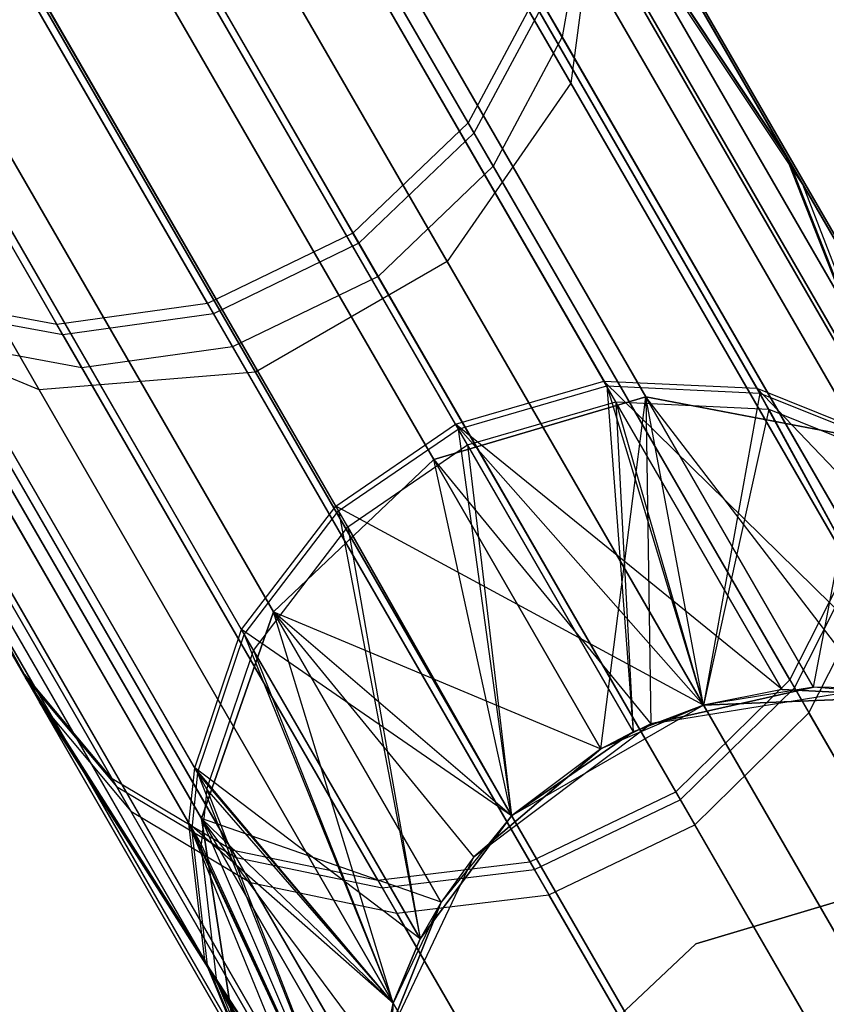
# Model space of a CAD drawing. Extents: x 0.3 to 7.1, y -3.38 to 3.38.
# Tile 331 of 604: x 5.17 to 5.35, y -2.83 to -2.61. Entities that reach past the tile are written whole.
import ezdxf

# ---------------------------------------------------------------- set-up
doc = ezdxf.new("R2010")
doc.units = 0
doc.header["$LTSCALE"] = 2.54
doc.layers.get('0').update_dxf_attribs({"linetype": 'CONTINUOUS'})

# ---------------------------------------------------------------- blocks, each defined once
blk = doc.blocks.new('SINGLES_AVVSTL_STL')
at = {"color": 0}
for p, q in [((5.10772, -2.30527, 53.77523), (5.28792, -2.61738, 53.21075)), ((5.10772, -2.30527, 53.77523), (5.28792, -2.61738, 53.21075)), ((5.1078, -2.31217, 19.39629), (5.28979, -2.62738, 18.82238)), ((5.1078, -2.31217, 19.39629), (5.28979, -2.62738, 18.82238)), ((5.28979, -2.62738, 21.86649), (5.1078, -2.31217, 21.29258)), ((5.28979, -2.62738, 21.86649), (5.1078, -2.31217, 21.29258)), ((5.08484, -2.31936, 60.68847), (5.26889, -2.63815, 60.12035)), ((5.08484, -2.31936, 60.68847), (5.26889, -2.63815, 60.12035)), ((5.09171, -2.33126, 53.78696), (5.27302, -2.6453, 53.21898)), ((5.09171, -2.33126, 53.78696), (5.27302, -2.6453, 53.21898)), ((5.05942, -2.34224, 60.69431), (5.24403, -2.66199, 60.12446)), ((5.05942, -2.34224, 60.69431), (5.24403, -2.66199, 60.12446)), ((5.2676, -2.63592, 56.20934), (5.09996, -2.34556, 55.68382)), ((5.2676, -2.63592, 56.20934), (5.09996, -2.34556, 55.68382)), ((5.07976, -2.34836, 19.41024), (5.26309, -2.6659, 18.83209)), ((5.07976, -2.34836, 19.41024), (5.26309, -2.6659, 18.83209)), ((5.26309, -2.6659, 21.85677), (5.07976, -2.34836, 21.27863)), ((5.26309, -2.6659, 21.85677), (5.07976, -2.34836, 21.27863)), ((5.06631, -2.35418, 53.79274), (5.24817, -2.66917, 53.22303)), ((5.06631, -2.35418, 53.79274), (5.24817, -2.66917, 53.22303)), ((5.02813, -2.35776, 60.69249), (5.21257, -2.67721, 60.12318)), ((5.02813, -2.35776, 60.69249), (5.21257, -2.67721, 60.12318)), ((4.99643, -2.36374, 60.68373), (5.18002, -2.68174, 60.11702)), ((4.99643, -2.36374, 60.68373), (5.18002, -2.68174, 60.11702)), ((5.24274, -2.65977, 56.20522), (5.07459, -2.36852, 55.6781)), ((5.24274, -2.65977, 56.20522), (5.07459, -2.36852, 55.6781)), ((5.03502, -2.36968, 53.79094), (5.2167, -2.68438, 53.22177)), ((5.03502, -2.36968, 53.79094), (5.2167, -2.68438, 53.22177)), ((5.03831, -2.37229, 19.41024), (5.22164, -2.68983, 18.83209)), ((5.03831, -2.37229, 19.41024), (5.22164, -2.68983, 18.83209)), ((5.22164, -2.68983, 21.85677), (5.03831, -2.37229, 21.27863)), ((5.22164, -2.68983, 21.85677), (5.03831, -2.37229, 21.27863)), ((5.00328, -2.37561, 53.78226), (5.18414, -2.68888, 53.21568)), ((5.00328, -2.37561, 53.78226), (5.18414, -2.68888, 53.21568)), ((4.99294, -2.37848, 19.39629), (5.17493, -2.69369, 18.82238)), ((4.99294, -2.37848, 19.39629), (5.17493, -2.69369, 18.82238)), ((5.17493, -2.69369, 21.86649), (4.99294, -2.37848, 21.29258)), ((5.17493, -2.69369, 21.86649), (4.99294, -2.37848, 21.29258)), ((5.21128, -2.67498, 56.2065), (5.04328, -2.384, 55.67988)), ((5.21128, -2.67498, 56.2065), (5.04328, -2.384, 55.67988)), ((5.17874, -2.67952, 56.2127), (5.01151, -2.38987, 55.68846)), ((5.17874, -2.67952, 56.2127), (5.01151, -2.38987, 55.68846)), ((5.29697, -2.69176, 56.91279), (5.18419, -2.49641, 56.29091)), ((5.29697, -2.69176, 56.91279), (5.18419, -2.49641, 56.29091)), ((5.33002, -2.6933, 56.90856), (5.21651, -2.4967, 56.28268)), ((5.33002, -2.6933, 56.90856), (5.21651, -2.4967, 56.28268)), ((5.18539, -2.4985, 60.03909), (5.29758, -2.69282, 59.41686)), ((5.18539, -2.4985, 60.03909), (5.29758, -2.69282, 59.41686)), ((5.21772, -2.4988, 60.0473), (5.33064, -2.69437, 59.42105)), ((5.21772, -2.4988, 60.0473), (5.33064, -2.69437, 59.42105)), ((5.29957, -2.69626, 52.51508), (5.18927, -2.50523, 53.13872)), ((5.29957, -2.69626, 52.51508), (5.18927, -2.50523, 53.13872)), ((5.26487, -2.70109, 56.91467), (5.15241, -2.50631, 56.29459)), ((5.26487, -2.70109, 56.91467), (5.15241, -2.50631, 56.29459)), ((5.33264, -2.69784, 52.51915), (5.22163, -2.50557, 53.14683)), ((5.33264, -2.69784, 52.51915), (5.22163, -2.50557, 53.14683)), ((5.36082, -2.70572, 56.90238), (5.24624, -2.50727, 56.27062)), ((5.36082, -2.70572, 56.90238), (5.24624, -2.50727, 56.27062)), ((5.33602, -2.64242, 56.56928), (5.24624, -2.50727, 56.27062)), ((5.33602, -2.64242, 56.56928), (5.24624, -2.50727, 56.27062)), ((5.15362, -2.50839, 60.03543), (5.26548, -2.70215, 59.41499)), ((5.15362, -2.50839, 60.03543), (5.26548, -2.70215, 59.41499)), ((5.33696, -2.64405, 59.76038), (5.24747, -2.50939, 60.05931)), ((5.24747, -2.50939, 60.05931), (5.36144, -2.7068, 59.42719)), ((5.24747, -2.50939, 60.05931), (5.36144, -2.7068, 59.42719)), ((5.33696, -2.64405, 59.76038), (5.24747, -2.50939, 60.05931)), ((5.19912, -2.51002, 18.75099), (5.30602, -2.69518, 18.14485)), ((5.19912, -2.51002, 18.75099), (5.30602, -2.69518, 18.14485)), ((5.30602, -2.69518, 22.54401), (5.19912, -2.51002, 21.93788)), ((5.30602, -2.69518, 22.54401), (5.19912, -2.51002, 21.93788)), ((5.26747, -2.70558, 52.51326), (5.15749, -2.51509, 53.13511)), ((5.26747, -2.70558, 52.51326), (5.15749, -2.51509, 53.13511)), ((5.24442, -2.51683, 18.76485), (5.35251, -2.70405, 18.15197)), ((5.24442, -2.51683, 18.76485), (5.35251, -2.70405, 18.15197)), ((5.35251, -2.70405, 22.5369), (5.24442, -2.51683, 21.92401)), ((5.35251, -2.70405, 22.5369), (5.24442, -2.51683, 21.92401)), ((5.33999, -2.6493, 52.85874), (5.25141, -2.51622, 53.15869)), ((5.36346, -2.7103, 52.52513), (5.25141, -2.51622, 53.15869)), ((5.33999, -2.6493, 52.85874), (5.25141, -2.51622, 53.15869)), ((5.36346, -2.7103, 52.52513), (5.25141, -2.51622, 53.15869)), ((5.23902, -2.71878, 56.91411), (5.12646, -2.52382, 56.29348)), ((5.23902, -2.71878, 56.91411), (5.12646, -2.52382, 56.29348)), ((5.26019, -2.70875, 18.14229), (5.15372, -2.52433, 18.74598)), ((5.26019, -2.70875, 18.14229), (5.15372, -2.52433, 18.74598)), ((5.15372, -2.52433, 21.94289), (5.26019, -2.70875, 22.54658)), ((5.15372, -2.52433, 21.94289), (5.26019, -2.70875, 22.54658)), ((5.12767, -2.52591, 60.03653), (5.23963, -2.71983, 59.41555)), ((5.12767, -2.52591, 60.03653), (5.23963, -2.71983, 59.41555)), ((5.33602, -2.64242, 56.56928), (5.2689, -2.52618, 56.25672)), ((5.33602, -2.64242, 56.56928), (5.2689, -2.52618, 56.25672)), ((5.27014, -2.52832, 60.07316), (5.33696, -2.64405, 59.76038)), ((5.27014, -2.52832, 60.07316), (5.33696, -2.64405, 59.76038)), ((5.24161, -2.72327, 52.5138), (5.13154, -2.53262, 53.13619)), ((5.24161, -2.72327, 52.5138), (5.13154, -2.53262, 53.13619)), ((5.27413, -2.53522, 53.17236), (5.33999, -2.6493, 52.85874)), ((5.27413, -2.53522, 53.17236), (5.33999, -2.6493, 52.85874)), ((5.27925, -2.5432, 18.78441), (5.38902, -2.73334, 18.162)), ((5.27925, -2.5432, 18.78441), (5.38902, -2.73334, 18.162)), ((5.38902, -2.73334, 22.52687), (5.27925, -2.5432, 21.90446)), ((5.38902, -2.73334, 22.52687), (5.27925, -2.5432, 21.90446)), ((5.21864, -2.74549, 56.91105), (5.10555, -2.54962, 56.28752)), ((5.21864, -2.74549, 56.91105), (5.10555, -2.54962, 56.28752)), ((5.35036, -2.66726, 56.55886), (5.28254, -2.5498, 56.24303)), ((5.35036, -2.66726, 56.55886), (5.28254, -2.5498, 56.24303)), ((5.10676, -2.55171, 60.04247), (5.21925, -2.74655, 59.41859)), ((5.10676, -2.55171, 60.04247), (5.21925, -2.74655, 59.41859)), ((5.28379, -2.55196, 60.0868), (5.3513, -2.6689, 59.77075)), ((5.28379, -2.55196, 60.0868), (5.3513, -2.6689, 59.77075)), ((5.22124, -2.75, 52.51676), (5.11065, -2.55846, 53.14206)), ((5.22124, -2.75, 52.51676), (5.11065, -2.55846, 53.14206)), ((5.11863, -2.55649, 18.75099), (5.22553, -2.74165, 18.14485)), ((5.11863, -2.55649, 18.75099), (5.22553, -2.74165, 18.14485)), ((5.22553, -2.74165, 22.54401), (5.11863, -2.55649, 21.93788)), ((5.22553, -2.74165, 22.54401), (5.11863, -2.55649, 21.93788)), ((5.28782, -2.55894, 53.18583), (5.35437, -2.6742, 52.86893)), ((5.28782, -2.55894, 53.18583), (5.35437, -2.6742, 52.86893)), ((5.20853, -2.77541, 56.90612), (5.0946, -2.57807, 56.2779)), ((5.20853, -2.77541, 56.90612), (5.0946, -2.57807, 56.2779)), ((5.20915, -2.77648, 59.42348), (5.09582, -2.58018, 60.05206)), ((5.20915, -2.77648, 59.42348), (5.09582, -2.58018, 60.05206)), ((5.35613, -2.69926, 56.54774), (5.28756, -2.5805, 56.22842)), ((5.35613, -2.69926, 56.54774), (5.28756, -2.5805, 56.22842)), ((5.28883, -2.58269, 60.10134), (5.35708, -2.70091, 59.78181)), ((5.28883, -2.58269, 60.10134), (5.35708, -2.70091, 59.78181)), ((5.29562, -2.5831, 18.80517), (5.28979, -2.62738, 18.82238)), ((5.29562, -2.5831, 18.80517), (5.28979, -2.62738, 18.82238)), ((5.29562, -2.5831, 21.8837), (5.28979, -2.62738, 21.86649)), ((5.29562, -2.5831, 21.8837), (5.28979, -2.62738, 21.86649)), ((5.29562, -2.5831, 18.80517), (5.40718, -2.77632, 18.17265)), ((5.29562, -2.5831, 18.80517), (5.40718, -2.77632, 18.17265)), ((5.40718, -2.77632, 22.51622), (5.29562, -2.5831, 21.8837)), ((5.40718, -2.77632, 22.51622), (5.29562, -2.5831, 21.8837)), ((5.21116, -2.77996, 52.52152), (5.09974, -2.58698, 53.15153)), ((5.21116, -2.77996, 52.52152), (5.09974, -2.58698, 53.15153)), ((5.20729, -2.78742, 56.9038), (5.09296, -2.58939, 56.27339)), ((5.20729, -2.78742, 56.9038), (5.09296, -2.58939, 56.27339)), ((5.2929, -2.58974, 53.2002), (5.28792, -2.61738, 53.21075)), ((5.2929, -2.58974, 53.2002), (5.28792, -2.61738, 53.21075)), ((5.2929, -2.58974, 53.2002), (5.36018, -2.70628, 52.87981)), ((5.2929, -2.58974, 53.2002), (5.36018, -2.70628, 52.87981)), ((5.09419, -2.5915, 60.05654), (5.20792, -2.78849, 59.42578)), ((5.09419, -2.5915, 60.05654), (5.20792, -2.78849, 59.42578)), ((5.09812, -2.59832, 53.15596), (5.20993, -2.79198, 52.52375)), ((5.09812, -2.59832, 53.15596), (5.20993, -2.79198, 52.52375)), ((5.10187, -2.59913, 18.76485), (5.20997, -2.78635, 18.15197)), ((5.10187, -2.59913, 18.76485), (5.20997, -2.78635, 18.15197)), ((5.20997, -2.78635, 22.5369), (5.10187, -2.59913, 21.92401)), ((5.20997, -2.78635, 22.5369), (5.10187, -2.59913, 21.92401)), ((5.28254, -2.60806, 56.21771), (5.2676, -2.63592, 56.20934)), ((5.28254, -2.60806, 56.21771), (5.2676, -2.63592, 56.20934)), ((5.35165, -2.72776, 56.53958), (5.28254, -2.60806, 56.21771)), ((5.35165, -2.72776, 56.53958), (5.28254, -2.60806, 56.21771)), ((5.28381, -2.61027, 60.11202), (5.26889, -2.63815, 60.12035)), ((5.28381, -2.61027, 60.11202), (5.26889, -2.63815, 60.12035)), ((5.28381, -2.61027, 60.11202), (5.35261, -2.72943, 59.78992)), ((5.28381, -2.61027, 60.11202), (5.35261, -2.72943, 59.78992)), ((5.171, -2.75426, 56.56407), (5.09525, -2.61701, 56.26082)), ((5.21069, -2.81696, 56.89735), (5.09525, -2.61701, 56.26082)), ((5.171, -2.75426, 56.56407), (5.09525, -2.61701, 56.26082)), ((5.21069, -2.81696, 56.89735), (5.09525, -2.61701, 56.26082)), ((5.28792, -2.61738, 53.21075), (5.27302, -2.6453, 53.21898)), ((5.28792, -2.61738, 53.21075), (5.27302, -2.6453, 53.21898)), ((5.28792, -2.61738, 53.21075), (5.35573, -2.73484, 52.88779)), ((5.28792, -2.61738, 53.21075), (5.35573, -2.73484, 52.88779)), ((5.09648, -2.61915, 60.06907), (5.17194, -2.75589, 59.76556)), ((5.09648, -2.61915, 60.06907), (5.17194, -2.75589, 59.76556)), ((5.09648, -2.61915, 60.06907), (5.21132, -2.81805, 59.43217)), ((5.09648, -2.61915, 60.06907), (5.21132, -2.81805, 59.43217)), ((5.10046, -2.62603, 53.16833), (5.17499, -2.76116, 52.86384)), ((5.10046, -2.62603, 53.16833), (5.17499, -2.76116, 52.86384)), ((5.10046, -2.62603, 53.16833), (5.21335, -2.82157, 52.52999)), ((5.10046, -2.62603, 53.16833), (5.21335, -2.82157, 52.52999)), ((5.28979, -2.62738, 18.82238), (5.26309, -2.6659, 18.83209)), ((5.28979, -2.62738, 18.82238), (5.26309, -2.6659, 18.83209)), ((5.28979, -2.62738, 21.86649), (5.26309, -2.6659, 21.85677)), ((5.28979, -2.62738, 21.86649), (5.26309, -2.6659, 21.85677)), ((5.28979, -2.62738, 18.82238), (5.40282, -2.82316, 18.18148)), ((5.28979, -2.62738, 18.82238), (5.40282, -2.82316, 18.18148)), ((5.40282, -2.82316, 22.50739), (5.28979, -2.62738, 21.86649)), ((5.40282, -2.82316, 22.50739), (5.28979, -2.62738, 21.86649)), ((5.2676, -2.63592, 56.20934), (5.24274, -2.65977, 56.20522)), ((5.2676, -2.63592, 56.20934), (5.24274, -2.65977, 56.20522)), ((5.33715, -2.75637, 56.5332), (5.2676, -2.63592, 56.20934)), ((5.33715, -2.75637, 56.5332), (5.2676, -2.63592, 56.20934)), ((5.171, -2.75426, 56.56407), (5.10353, -2.6374, 56.24987)), ((5.171, -2.75426, 56.56407), (5.10353, -2.6374, 56.24987)), ((5.26889, -2.63815, 60.12035), (5.24403, -2.66199, 60.12446)), ((5.26889, -2.63815, 60.12035), (5.24403, -2.66199, 60.12446)), ((5.26889, -2.63815, 60.12035), (5.33812, -2.75805, 59.79626)), ((5.26889, -2.63815, 60.12035), (5.33812, -2.75805, 59.79626)), ((5.10478, -2.63956, 60.07997), (5.17194, -2.75589, 59.76556)), ((5.10478, -2.63956, 60.07997), (5.17194, -2.75589, 59.76556)), ((5.1073, -2.64248, 18.78441), (5.21708, -2.83261, 18.162)), ((5.1073, -2.64248, 18.78441), (5.21708, -2.83261, 18.162)), ((5.21708, -2.83261, 22.52687), (5.1073, -2.64248, 21.90446)), ((5.21708, -2.83261, 22.52687), (5.1073, -2.64248, 21.90446)), ((5.33602, -2.64242, 56.56928), (5.38471, -2.72676, 56.89525)), ((5.33602, -2.64242, 56.56928), (5.36082, -2.70572, 56.90238)), ((5.33602, -2.64242, 56.56928), (5.36082, -2.70572, 56.90238)), ((5.33602, -2.64242, 56.56928), (5.38471, -2.72676, 56.89525)), ((5.27302, -2.6453, 53.21898), (5.24817, -2.66917, 53.22303)), ((5.27302, -2.6453, 53.21898), (5.24817, -2.66917, 53.22303)), ((5.27302, -2.6453, 53.21898), (5.34126, -2.76349, 52.89401)), ((5.27302, -2.6453, 53.21898), (5.34126, -2.76349, 52.89401)), ((5.33696, -2.64405, 59.76038), (5.36144, -2.7068, 59.42719)), ((5.33696, -2.64405, 59.76038), (5.36144, -2.7068, 59.42719)), ((5.33696, -2.64405, 59.76038), (5.38534, -2.72784, 59.43426)), ((5.33696, -2.64405, 59.76038), (5.38534, -2.72784, 59.43426)), ((5.10878, -2.6465, 53.1791), (5.17499, -2.76116, 52.86384)), ((5.10878, -2.6465, 53.1791), (5.17499, -2.76116, 52.86384)), ((5.38738, -2.73138, 52.53201), (5.33999, -2.6493, 52.85874)), ((5.36346, -2.7103, 52.52513), (5.33999, -2.6493, 52.85874)), ((5.36346, -2.7103, 52.52513), (5.33999, -2.6493, 52.85874)), ((5.38738, -2.73138, 52.53201), (5.33999, -2.6493, 52.85874)), ((5.19067, -2.77774, 56.55311), (5.12246, -2.6596, 56.23547)), ((5.19067, -2.77774, 56.55311), (5.12246, -2.6596, 56.23547)), ((5.24274, -2.65977, 56.20522), (5.21128, -2.67498, 56.2065)), ((5.24274, -2.65977, 56.20522), (5.21128, -2.67498, 56.2065)), ((5.3125, -2.78058, 56.53007), (5.24274, -2.65977, 56.20522)), ((5.3125, -2.78058, 56.53007), (5.24274, -2.65977, 56.20522)), ((5.12372, -2.66178, 60.09432), (5.19162, -2.77938, 59.77646)), ((5.12372, -2.66178, 60.09432), (5.19162, -2.77938, 59.77646)), ((5.24403, -2.66199, 60.12446), (5.21257, -2.67721, 60.12318)), ((5.24403, -2.66199, 60.12446), (5.21257, -2.67721, 60.12318)), ((5.24403, -2.66199, 60.12446), (5.31347, -2.78227, 59.79938)), ((5.24403, -2.66199, 60.12446), (5.31347, -2.78227, 59.79938)), ((5.26309, -2.6659, 18.83209), (5.22164, -2.68983, 18.83209)), ((5.26309, -2.6659, 18.83209), (5.22164, -2.68983, 18.83209)), ((5.26309, -2.6659, 21.85677), (5.22164, -2.68983, 21.85677)), ((5.26309, -2.6659, 21.85677), (5.22164, -2.68983, 21.85677)), ((5.26309, -2.6659, 18.83209), (5.37696, -2.86313, 18.18647)), ((5.26309, -2.6659, 18.83209), (5.37696, -2.86313, 18.18647)), ((5.37696, -2.86313, 22.5024), (5.26309, -2.6659, 21.85677)), ((5.37696, -2.86313, 22.5024), (5.26309, -2.6659, 21.85677)), ((5.12777, -2.6688, 53.19327), (5.1947, -2.78472, 52.87456)), ((5.12777, -2.6688, 53.19327), (5.1947, -2.78472, 52.87456)), ((5.24817, -2.66917, 53.22303), (5.2167, -2.68438, 53.22177)), ((5.24817, -2.66917, 53.22303), (5.2167, -2.68438, 53.22177)), ((5.24817, -2.66917, 53.22303), (5.31662, -2.78772, 52.89709)), ((5.24817, -2.66917, 53.22303), (5.31662, -2.78772, 52.89709)), ((5.21651, -2.79308, 56.54358), (5.14766, -2.67384, 56.22296)), ((5.17874, -2.67952, 56.2127), (5.14766, -2.67384, 56.22296)), ((5.17874, -2.67952, 56.2127), (5.14766, -2.67384, 56.22296)), ((5.21651, -2.79308, 56.54358), (5.14766, -2.67384, 56.22296)), ((5.21128, -2.67498, 56.2065), (5.17874, -2.67952, 56.2127)), ((5.21128, -2.67498, 56.2065), (5.17874, -2.67952, 56.2127)), ((5.28097, -2.79568, 56.53104), (5.21128, -2.67498, 56.2065)), ((5.28097, -2.79568, 56.53104), (5.21128, -2.67498, 56.2065)), ((5.17493, -2.69369, 18.82238), (5.13367, -2.6766, 18.80517)), ((5.13367, -2.6766, 18.80517), (5.24523, -2.86983, 18.17265)), ((5.13367, -2.6766, 18.80517), (5.24523, -2.86983, 18.17265)), ((5.17493, -2.69369, 18.82238), (5.13367, -2.6766, 18.80517)), ((5.17493, -2.69369, 21.86649), (5.13367, -2.6766, 21.8837)), ((5.24523, -2.86983, 22.51622), (5.13367, -2.6766, 21.8837)), ((5.17493, -2.69369, 21.86649), (5.13367, -2.6766, 21.8837)), ((5.24523, -2.86983, 22.51622), (5.13367, -2.6766, 21.8837)), ((5.18002, -2.68174, 60.11702), (5.14893, -2.67604, 60.10678)), ((5.14893, -2.67604, 60.10678), (5.21747, -2.79474, 59.78594)), ((5.14893, -2.67604, 60.10678), (5.21747, -2.79474, 59.78594)), ((5.18002, -2.68174, 60.11702), (5.14893, -2.67604, 60.10678)), ((5.21257, -2.67721, 60.12318), (5.18002, -2.68174, 60.11702)), ((5.21257, -2.67721, 60.12318), (5.18002, -2.68174, 60.11702)), ((5.21257, -2.67721, 60.12318), (5.28194, -2.79737, 59.79841)), ((5.21257, -2.67721, 60.12318), (5.28194, -2.79737, 59.79841)), ((5.24811, -2.79968, 56.53575), (5.17874, -2.67952, 56.2127)), ((5.24811, -2.79968, 56.53575), (5.17874, -2.67952, 56.2127)), ((5.18002, -2.68174, 60.11702), (5.24908, -2.80135, 59.79373)), ((5.18002, -2.68174, 60.11702), (5.24908, -2.80135, 59.79373)), ((5.18414, -2.68888, 53.21568), (5.15302, -2.68312, 53.20558)), ((5.15302, -2.68312, 53.20558), (5.22058, -2.80013, 52.88387)), ((5.15302, -2.68312, 53.20558), (5.22058, -2.80013, 52.88387)), ((5.18414, -2.68888, 53.21568), (5.15302, -2.68312, 53.20558)), ((5.2167, -2.68438, 53.22177), (5.18414, -2.68888, 53.21568)), ((5.2167, -2.68438, 53.22177), (5.18414, -2.68888, 53.21568)), ((5.2167, -2.68438, 53.22177), (5.28509, -2.80282, 52.89613)), ((5.2167, -2.68438, 53.22177), (5.28509, -2.80282, 52.89613)), ((5.22164, -2.68983, 18.83209), (5.17493, -2.69369, 18.82238)), ((5.22164, -2.68983, 18.83209), (5.17493, -2.69369, 18.82238)), ((5.22164, -2.68983, 21.85677), (5.17493, -2.69369, 21.86649)), ((5.22164, -2.68983, 21.85677), (5.17493, -2.69369, 21.86649)), ((5.18414, -2.68888, 53.21568), (5.25221, -2.80678, 52.89152)), ((5.18414, -2.68888, 53.21568), (5.25221, -2.80678, 52.89152)), ((5.22164, -2.68983, 18.83209), (5.33551, -2.88706, 18.18647)), ((5.22164, -2.68983, 18.83209), (5.33551, -2.88706, 18.18647)), ((5.33551, -2.88706, 22.5024), (5.22164, -2.68983, 21.85677)), ((5.33551, -2.88706, 22.5024), (5.22164, -2.68983, 21.85677)), ((5.26487, -2.70109, 56.91467), (5.29697, -2.69176, 56.91279)), ((5.26487, -2.70109, 56.91467), (5.29697, -2.69176, 56.91279)), ((5.29697, -2.69176, 56.91279), (5.33002, -2.6933, 56.90856)), ((5.33548, -2.75847, 57.56742), (5.29697, -2.69176, 56.91279)), ((5.33548, -2.75847, 57.56742), (5.29697, -2.69176, 56.91279)), ((5.3663, -2.7599, 57.56742), (5.29697, -2.69176, 56.91279)), ((5.3663, -2.7599, 57.56742), (5.29697, -2.69176, 56.91279)), ((5.29697, -2.69176, 56.91279), (5.33002, -2.6933, 56.90856)), ((5.17493, -2.69369, 18.82238), (5.28797, -2.88948, 18.18148)), ((5.17493, -2.69369, 18.82238), (5.28797, -2.88948, 18.18148)), ((5.28797, -2.88948, 22.50739), (5.17493, -2.69369, 21.86649)), ((5.28797, -2.88948, 22.50739), (5.17493, -2.69369, 21.86649)), ((5.26548, -2.70215, 59.41499), (5.29758, -2.69282, 59.41686)), ((5.26548, -2.70215, 59.41499), (5.29758, -2.69282, 59.41686)), ((5.29758, -2.69282, 59.41686), (5.30328, -2.76761, 58.76742)), ((5.29758, -2.69282, 59.41686), (5.30328, -2.76761, 58.76742)), ((5.29758, -2.69282, 59.41686), (5.31848, -2.76183, 58.76742)), ((5.29758, -2.69282, 59.41686), (5.31848, -2.76183, 58.76742)), ((5.29758, -2.69282, 59.41686), (5.33064, -2.69437, 59.42105)), ((5.29758, -2.69282, 59.41686), (5.33064, -2.69437, 59.42105)), ((5.33064, -2.69437, 59.42105), (5.31848, -2.76183, 58.76742)), ((5.33064, -2.69437, 59.42105), (5.31848, -2.76183, 58.76742)), ((5.33002, -2.6933, 56.90856), (5.36082, -2.70572, 56.90238)), ((5.3663, -2.7599, 57.56742), (5.33002, -2.6933, 56.90856)), ((5.3663, -2.7599, 57.56742), (5.33002, -2.6933, 56.90856)), ((5.39006, -2.75637, 57.23264), (5.33002, -2.6933, 56.90856)), ((5.39006, -2.75637, 57.23264), (5.33002, -2.6933, 56.90856)), ((5.33002, -2.6933, 56.90856), (5.36082, -2.70572, 56.90238)), ((5.33064, -2.69437, 59.42105), (5.3663, -2.7599, 58.76742)), ((5.33064, -2.69437, 59.42105), (5.3663, -2.7599, 58.76742)), ((5.33064, -2.69437, 59.42105), (5.36144, -2.7068, 59.42719)), ((5.33064, -2.69437, 59.42105), (5.36144, -2.7068, 59.42719)), ((5.26019, -2.70875, 18.14229), (5.30602, -2.69518, 18.14485)), ((5.26019, -2.70875, 18.14229), (5.30602, -2.69518, 18.14485)), ((5.30602, -2.69518, 22.54401), (5.26019, -2.70875, 22.54658)), ((5.30602, -2.69518, 22.54401), (5.26019, -2.70875, 22.54658)), ((5.26747, -2.70558, 52.51326), (5.29957, -2.69626, 52.51508)), ((5.26747, -2.70558, 52.51326), (5.29957, -2.69626, 52.51508)), ((5.2963, -2.77128, 23.18265), (5.30602, -2.69518, 22.54401)), ((5.2963, -2.77128, 23.18265), (5.30602, -2.69518, 22.54401)), ((5.29957, -2.69626, 52.51508), (5.30328, -2.76761, 51.88278)), ((5.29957, -2.69626, 52.51508), (5.30328, -2.76761, 51.88278)), ((5.29957, -2.69626, 52.51508), (5.31848, -2.76183, 51.88278)), ((5.29957, -2.69626, 52.51508), (5.31848, -2.76183, 51.88278)), ((5.29957, -2.69626, 52.51508), (5.33264, -2.69784, 52.51915)), ((5.29957, -2.69626, 52.51508), (5.33264, -2.69784, 52.51915)), ((5.30602, -2.69518, 18.14485), (5.3071, -2.76589, 17.50622)), ((5.35434, -2.75821, 17.50622), (5.30602, -2.69518, 18.14485)), ((5.30602, -2.69518, 18.14485), (5.35251, -2.70405, 18.15197)), ((5.35434, -2.75821, 17.50622), (5.30602, -2.69518, 18.14485)), ((5.34227, -2.75796, 17.50622), (5.30602, -2.69518, 18.14485)), ((5.34227, -2.75796, 17.50622), (5.30602, -2.69518, 18.14485)), ((5.30602, -2.69518, 18.14485), (5.3071, -2.76589, 17.50622)), ((5.30602, -2.69518, 18.14485), (5.35251, -2.70405, 18.15197)), ((5.31848, -2.76183, 23.18265), (5.30602, -2.69518, 22.54401)), ((5.31848, -2.76183, 23.18265), (5.30602, -2.69518, 22.54401)), ((5.34227, -2.75796, 23.18265), (5.30602, -2.69518, 22.54401)), ((5.34227, -2.75796, 23.18265), (5.30602, -2.69518, 22.54401)), ((5.35251, -2.70405, 22.5369), (5.30602, -2.69518, 22.54401)), ((5.35251, -2.70405, 22.5369), (5.30602, -2.69518, 22.54401)), ((5.33264, -2.69784, 52.51915), (5.31848, -2.76183, 51.88278)), ((5.33264, -2.69784, 52.51915), (5.31848, -2.76183, 51.88278)), ((5.33264, -2.69784, 52.51915), (5.3663, -2.7599, 51.88278)), ((5.33264, -2.69784, 52.51915), (5.3663, -2.7599, 51.88278)), ((5.33264, -2.69784, 52.51915), (5.36346, -2.7103, 52.52513)), ((5.33264, -2.69784, 52.51915), (5.36346, -2.7103, 52.52513)), ((5.23902, -2.71878, 56.91411), (5.26487, -2.70109, 56.91467)), ((5.23902, -2.71878, 56.91411), (5.26487, -2.70109, 56.91467)), ((5.31848, -2.76183, 57.56742), (5.26487, -2.70109, 56.91467)), ((5.31848, -2.76183, 57.56742), (5.26487, -2.70109, 56.91467)), ((5.33548, -2.75847, 57.56742), (5.26487, -2.70109, 56.91467)), ((5.33548, -2.75847, 57.56742), (5.26487, -2.70109, 56.91467)), ((5.23963, -2.71983, 59.41555), (5.26548, -2.70215, 59.41499)), ((5.23963, -2.71983, 59.41555), (5.26548, -2.70215, 59.41499)), ((5.26548, -2.70215, 59.41499), (5.27703, -2.78576, 58.76742)), ((5.26548, -2.70215, 59.41499), (5.27703, -2.78576, 58.76742)), ((5.26548, -2.70215, 59.41499), (5.30328, -2.76761, 58.76742)), ((5.26548, -2.70215, 59.41499), (5.30328, -2.76761, 58.76742)), ((5.34227, -2.75796, 23.18265), (5.35251, -2.70405, 22.5369)), ((5.34227, -2.75796, 23.18265), (5.35251, -2.70405, 22.5369)), ((5.24161, -2.72327, 52.5138), (5.26747, -2.70558, 52.51326)), ((5.24161, -2.72327, 52.5138), (5.26747, -2.70558, 52.51326)), ((5.26747, -2.70558, 52.51326), (5.27703, -2.78576, 51.88278)), ((5.26747, -2.70558, 52.51326), (5.27703, -2.78576, 51.88278)), ((5.26747, -2.70558, 52.51326), (5.30328, -2.76761, 51.88278)), ((5.26747, -2.70558, 52.51326), (5.30328, -2.76761, 51.88278)), ((5.22553, -2.74165, 18.14485), (5.26019, -2.70875, 18.14229)), ((5.22553, -2.74165, 18.14485), (5.26019, -2.70875, 18.14229)), ((5.22553, -2.74165, 22.54401), (5.26019, -2.70875, 22.54658)), ((5.22553, -2.74165, 22.54401), (5.26019, -2.70875, 22.54658)), ((5.2963, -2.77128, 17.50622), (5.26019, -2.70875, 18.14229)), ((5.26019, -2.70875, 18.14229), (5.3071, -2.76589, 17.50622)), ((5.26019, -2.70875, 18.14229), (5.3071, -2.76589, 17.50622)), ((5.2963, -2.77128, 17.50622), (5.26019, -2.70875, 18.14229)), ((5.26019, -2.70875, 22.54658), (5.2963, -2.77128, 23.18265)), ((5.27703, -2.78576, 23.18265), (5.26019, -2.70875, 22.54658)), ((5.27703, -2.78576, 23.18265), (5.26019, -2.70875, 22.54658)), ((5.26019, -2.70875, 22.54658), (5.2963, -2.77128, 23.18265)), ((5.21864, -2.74549, 56.91105), (5.23902, -2.71878, 56.91411)), ((5.21864, -2.74549, 56.91105), (5.23902, -2.71878, 56.91411)), ((5.21925, -2.74655, 59.41859), (5.23963, -2.71983, 59.41555)), ((5.21925, -2.74655, 59.41859), (5.23963, -2.71983, 59.41555)), ((5.27703, -2.78576, 57.56742), (5.23902, -2.71878, 56.91411)), ((5.27703, -2.78576, 57.56742), (5.23902, -2.71878, 56.91411)), ((5.31848, -2.76183, 57.56742), (5.23902, -2.71878, 56.91411)), ((5.31848, -2.76183, 57.56742), (5.23902, -2.71878, 56.91411)), ((5.23963, -2.71983, 59.41555), (5.25725, -2.81237, 58.76742)), ((5.23963, -2.71983, 59.41555), (5.25725, -2.81237, 58.76742)), ((5.23963, -2.71983, 59.41555), (5.27703, -2.78576, 58.76742)), ((5.23963, -2.71983, 59.41555), (5.27703, -2.78576, 58.76742)), ((5.22124, -2.75, 52.51676), (5.24161, -2.72327, 52.5138)), ((5.22124, -2.75, 52.51676), (5.24161, -2.72327, 52.5138)), ((5.24161, -2.72327, 52.5138), (5.25725, -2.81237, 51.88278)), ((5.24161, -2.72327, 52.5138), (5.25725, -2.81237, 51.88278)), ((5.24161, -2.72327, 52.5138), (5.27703, -2.78576, 51.88278)), ((5.24161, -2.72327, 52.5138), (5.27703, -2.78576, 51.88278)), ((5.33715, -2.75637, 56.5332), (5.35165, -2.72776, 56.53958)), ((5.33715, -2.75637, 56.5332), (5.35165, -2.72776, 56.53958)), ((5.33812, -2.75805, 59.79626), (5.35261, -2.72943, 59.78992)), ((5.33812, -2.75805, 59.79626), (5.35261, -2.72943, 59.78992)), ((5.34126, -2.76349, 52.89401), (5.35573, -2.73484, 52.88779)), ((5.34126, -2.76349, 52.89401), (5.35573, -2.73484, 52.88779)), ((5.22553, -2.74165, 18.14485), (5.20997, -2.78635, 18.15197)), ((5.22553, -2.74165, 18.14485), (5.20997, -2.78635, 18.15197)), ((5.20997, -2.78635, 22.5369), (5.22553, -2.74165, 22.54401)), ((5.20997, -2.78635, 22.5369), (5.22553, -2.74165, 22.54401)), ((5.26884, -2.79464, 17.50622), (5.22553, -2.74165, 18.14485)), ((5.22553, -2.74165, 18.14485), (5.2963, -2.77128, 17.50622)), ((5.26884, -2.79464, 17.50622), (5.22553, -2.74165, 18.14485)), ((5.26178, -2.80444, 17.50622), (5.22553, -2.74165, 18.14485)), ((5.26178, -2.80444, 17.50622), (5.22553, -2.74165, 18.14485)), ((5.22553, -2.74165, 18.14485), (5.2963, -2.77128, 17.50622)), ((5.25144, -2.82622, 23.18265), (5.22553, -2.74165, 22.54401)), ((5.25144, -2.82622, 23.18265), (5.22553, -2.74165, 22.54401)), ((5.26178, -2.80444, 23.18265), (5.22553, -2.74165, 22.54401)), ((5.26178, -2.80444, 23.18265), (5.22553, -2.74165, 22.54401)), ((5.27703, -2.78576, 23.18265), (5.22553, -2.74165, 22.54401)), ((5.27703, -2.78576, 23.18265), (5.22553, -2.74165, 22.54401)), ((5.20853, -2.77541, 56.90612), (5.21864, -2.74549, 56.91105)), ((5.20853, -2.77541, 56.90612), (5.21864, -2.74549, 56.91105)), ((5.25725, -2.81237, 57.56742), (5.21864, -2.74549, 56.91105)), ((5.25725, -2.81237, 57.56742), (5.21864, -2.74549, 56.91105)), ((5.27703, -2.78576, 57.56742), (5.21864, -2.74549, 56.91105)), ((5.27703, -2.78576, 57.56742), (5.21864, -2.74549, 56.91105)), ((5.20915, -2.77648, 59.42348), (5.21925, -2.74655, 59.41859)), ((5.20915, -2.77648, 59.42348), (5.21925, -2.74655, 59.41859)), ((5.21925, -2.74655, 59.41859), (5.25144, -2.82622, 58.76742)), ((5.21925, -2.74655, 59.41859), (5.25144, -2.82622, 58.76742)), ((5.21925, -2.74655, 59.41859), (5.25725, -2.81237, 58.76742)), ((5.21925, -2.74655, 59.41859), (5.25725, -2.81237, 58.76742)), ((5.21116, -2.77996, 52.52152), (5.22124, -2.75, 52.51676)), ((5.21116, -2.77996, 52.52152), (5.22124, -2.75, 52.51676)), ((5.22124, -2.75, 52.51676), (5.25144, -2.82622, 51.88278)), ((5.22124, -2.75, 52.51676), (5.25144, -2.82622, 51.88278)), ((5.22124, -2.75, 52.51676), (5.25725, -2.81237, 51.88278)), ((5.22124, -2.75, 52.51676), (5.25725, -2.81237, 51.88278)), ((5.19067, -2.77774, 56.55311), (5.171, -2.75426, 56.56407)), ((5.171, -2.75426, 56.56407), (5.21069, -2.81696, 56.89735)), ((5.19067, -2.77774, 56.55311), (5.171, -2.75426, 56.56407)), ((5.21994, -2.83903, 56.89174), (5.171, -2.75426, 56.56407)), ((5.21994, -2.83903, 56.89174), (5.171, -2.75426, 56.56407)), ((5.171, -2.75426, 56.56407), (5.21069, -2.81696, 56.89735)), ((5.17194, -2.75589, 59.76556), (5.19162, -2.77938, 59.77646)), ((5.21132, -2.81805, 59.43217), (5.17194, -2.75589, 59.76556)), ((5.17194, -2.75589, 59.76556), (5.19162, -2.77938, 59.77646)), ((5.17194, -2.75589, 59.76556), (5.22057, -2.84012, 59.43774)), ((5.17194, -2.75589, 59.76556), (5.22057, -2.84012, 59.43774)), ((5.21132, -2.81805, 59.43217), (5.17194, -2.75589, 59.76556)), ((5.3125, -2.78058, 56.53007), (5.33715, -2.75637, 56.5332)), ((5.3125, -2.78058, 56.53007), (5.33715, -2.75637, 56.5332)), ((5.33715, -2.75637, 56.5332), (5.38759, -2.84375, 56.87096)), ((5.33715, -2.75637, 56.5332), (5.38759, -2.84375, 56.87096)), ((5.34227, -2.75796, 17.50622), (5.3071, -2.76589, 17.50622)), ((5.3071, -2.76589, 1.70622), (5.34227, -2.75796, 17.50622)), ((5.3071, -2.76589, 1.70622), (5.34227, -2.75796, 17.50622)), ((5.34227, -2.75796, 17.50622), (5.3071, -2.76589, 17.50622)), ((5.3071, -2.76589, 1.70622), (5.35434, -2.75821, 1.70622)), ((5.3071, -2.76589, 1.70622), (5.35434, -2.75821, 1.70622)), ((5.31347, -2.78227, 59.79938), (5.33812, -2.75805, 59.79626)), ((5.31347, -2.78227, 59.79938), (5.33812, -2.75805, 59.79626)), ((5.34227, -2.75796, 23.18265), (5.31848, -2.76183, 51.88278)), ((5.34227, -2.75796, 23.18265), (5.31848, -2.76183, 51.88278)), ((5.34227, -2.75796, 23.18265), (5.31848, -2.76183, 23.18265)), ((5.34227, -2.75796, 23.18265), (5.31848, -2.76183, 23.18265)), ((5.33548, -2.75847, 57.56742), (5.31848, -2.76183, 58.76742)), ((5.33548, -2.75847, 57.56742), (5.31848, -2.76183, 58.76742)), ((5.33548, -2.75847, 57.56742), (5.31848, -2.76183, 57.56742)), ((5.33548, -2.75847, 57.56742), (5.31848, -2.76183, 57.56742)), ((5.3663, -2.7599, 57.56742), (5.33548, -2.75847, 57.56742)), ((5.33548, -2.75847, 57.56742), (5.3663, -2.7599, 58.76742)), ((5.33548, -2.75847, 57.56742), (5.3663, -2.7599, 58.76742)), ((5.3663, -2.7599, 57.56742), (5.33548, -2.75847, 57.56742)), ((5.33812, -2.75805, 59.79626), (5.38825, -2.84488, 59.45836)), ((5.33812, -2.75805, 59.79626), (5.38825, -2.84488, 59.45836)), ((5.35434, -2.75821, 17.50622), (5.34227, -2.75796, 17.50622)), ((5.35434, -2.75821, 1.70622), (5.34227, -2.75796, 17.50622)), ((5.35434, -2.75821, 17.50622), (5.34227, -2.75796, 17.50622)), ((5.35434, -2.75821, 1.70622), (5.34227, -2.75796, 17.50622)), ((5.3663, -2.7599, 23.18265), (5.34227, -2.75796, 23.18265)), ((5.3663, -2.7599, 23.18265), (5.34227, -2.75796, 23.18265)), ((5.3663, -2.7599, 23.18265), (5.31848, -2.76183, 51.88278)), ((5.31848, -2.76183, 51.88278), (5.3663, -2.7599, 51.88278)), ((5.3663, -2.7599, 23.18265), (5.31848, -2.76183, 51.88278)), ((5.31848, -2.76183, 51.88278), (5.3663, -2.7599, 51.88278)), ((5.3663, -2.7599, 58.76742), (5.31848, -2.76183, 58.76742)), ((5.3663, -2.7599, 58.76742), (5.31848, -2.76183, 58.76742)), ((5.17499, -2.76116, 52.86384), (5.1947, -2.78472, 52.87456)), ((5.21335, -2.82157, 52.52999), (5.17499, -2.76116, 52.86384)), ((5.22262, -2.84368, 52.53541), (5.17499, -2.76116, 52.86384)), ((5.21335, -2.82157, 52.52999), (5.17499, -2.76116, 52.86384)), ((5.17499, -2.76116, 52.86384), (5.1947, -2.78472, 52.87456)), ((5.22262, -2.84368, 52.53541), (5.17499, -2.76116, 52.86384)), ((5.31848, -2.76183, 57.56742), (5.27703, -2.78576, 57.56742)), ((5.31848, -2.76183, 57.56742), (5.27703, -2.78576, 57.56742)), ((5.31848, -2.76183, 23.18265), (5.2963, -2.77128, 23.18265)), ((5.31848, -2.76183, 23.18265), (5.2963, -2.77128, 23.18265)), ((5.31848, -2.76183, 23.18265), (5.30328, -2.76761, 51.88278)), ((5.30328, -2.76761, 51.88278), (5.31848, -2.76183, 51.88278)), ((5.31848, -2.76183, 23.18265), (5.30328, -2.76761, 51.88278)), ((5.30328, -2.76761, 51.88278), (5.31848, -2.76183, 51.88278)), ((5.31848, -2.76183, 58.76742), (5.30328, -2.76761, 58.76742)), ((5.31848, -2.76183, 57.56742), (5.30328, -2.76761, 58.76742)), ((5.31848, -2.76183, 58.76742), (5.30328, -2.76761, 58.76742)), ((5.31848, -2.76183, 57.56742), (5.30328, -2.76761, 58.76742)), ((5.31848, -2.76183, 23.18265), (5.31848, -2.76183, 51.88278)), ((5.31848, -2.76183, 23.18265), (5.31848, -2.76183, 51.88278)), ((5.31848, -2.76183, 57.56742), (5.31848, -2.76183, 58.76742)), ((5.31848, -2.76183, 57.56742), (5.31848, -2.76183, 58.76742)), ((5.31662, -2.78772, 52.89709), (5.34126, -2.76349, 52.89401)), ((5.31662, -2.78772, 52.89709), (5.34126, -2.76349, 52.89401)), ((5.39036, -2.84854, 52.55548), (5.34126, -2.76349, 52.89401)), ((5.39036, -2.84854, 52.55548), (5.34126, -2.76349, 52.89401)), ((5.26884, -2.79464, 1.70622), (5.3071, -2.76589, 1.70622)), ((5.26884, -2.79464, 1.70622), (5.3071, -2.76589, 1.70622)), ((5.3071, -2.76589, 17.50622), (5.2963, -2.77128, 17.50622)), ((5.3071, -2.76589, 1.70622), (5.2963, -2.77128, 17.50622)), ((5.3071, -2.76589, 17.50622), (5.2963, -2.77128, 17.50622)), ((5.3071, -2.76589, 1.70622), (5.2963, -2.77128, 17.50622)), ((5.3071, -2.76589, 1.70622), (5.3071, -2.76589, 17.50622)), ((5.3071, -2.76589, 1.70622), (5.3071, -2.76589, 17.50622)), ((5.27703, -2.78576, 51.88278), (5.30328, -2.76761, 51.88278)), ((5.27703, -2.78576, 51.88278), (5.30328, -2.76761, 51.88278)), ((5.30328, -2.76761, 58.76742), (5.27703, -2.78576, 58.76742)), ((5.27703, -2.78576, 57.56742), (5.30328, -2.76761, 58.76742)), ((5.27703, -2.78576, 57.56742), (5.30328, -2.76761, 58.76742)), ((5.30328, -2.76761, 58.76742), (5.27703, -2.78576, 58.76742)), ((5.2963, -2.77128, 23.18265), (5.30328, -2.76761, 51.88278)), ((5.2963, -2.77128, 23.18265), (5.30328, -2.76761, 51.88278)), ((5.2963, -2.77128, 17.50622), (5.26884, -2.79464, 17.50622)), ((5.26884, -2.79464, 1.70622), (5.2963, -2.77128, 17.50622)), ((5.26884, -2.79464, 1.70622), (5.2963, -2.77128, 17.50622)), ((5.2963, -2.77128, 17.50622), (5.26884, -2.79464, 17.50622)), ((5.2963, -2.77128, 23.18265), (5.27703, -2.78576, 51.88278)), ((5.2963, -2.77128, 23.18265), (5.27703, -2.78576, 51.88278)), ((5.2963, -2.77128, 23.18265), (5.27703, -2.78576, 23.18265)), ((5.2963, -2.77128, 23.18265), (5.27703, -2.78576, 23.18265)), ((5.20729, -2.78742, 56.9038), (5.20853, -2.77541, 56.90612)), ((5.20729, -2.78742, 56.9038), (5.20853, -2.77541, 56.90612)), ((5.25144, -2.82622, 57.56742), (5.20853, -2.77541, 56.90612)), ((5.25144, -2.82622, 57.56742), (5.20853, -2.77541, 56.90612)), ((5.25725, -2.81237, 57.56742), (5.20853, -2.77541, 56.90612)), ((5.25725, -2.81237, 57.56742), (5.20853, -2.77541, 56.90612)), ((5.20915, -2.77648, 59.42348), (5.20792, -2.78849, 59.42578)), ((5.20915, -2.77648, 59.42348), (5.20792, -2.78849, 59.42578)), ((5.25144, -2.82622, 58.76742), (5.20915, -2.77648, 59.42348)), ((5.20915, -2.77648, 59.42348), (5.24759, -2.87393, 58.76742)), ((5.20915, -2.77648, 59.42348), (5.24759, -2.87393, 58.76742)), ((5.25144, -2.82622, 58.76742), (5.20915, -2.77648, 59.42348)), ((5.24015, -2.86343, 56.88436), (5.19067, -2.77774, 56.55311)), ((5.21651, -2.79308, 56.54358), (5.19067, -2.77774, 56.55311)), ((5.21651, -2.79308, 56.54358), (5.19067, -2.77774, 56.55311)), ((5.24015, -2.86343, 56.88436), (5.19067, -2.77774, 56.55311)), ((5.19162, -2.77938, 59.77646), (5.21747, -2.79474, 59.78594)), ((5.19162, -2.77938, 59.77646), (5.21747, -2.79474, 59.78594)), ((5.19162, -2.77938, 59.77646), (5.24079, -2.86454, 59.44506)), ((5.19162, -2.77938, 59.77646), (5.24079, -2.86454, 59.44506)), ((5.21116, -2.77996, 52.52152), (5.20993, -2.79198, 52.52375)), ((5.21116, -2.77996, 52.52152), (5.20993, -2.79198, 52.52375)), ((5.25144, -2.82622, 51.88278), (5.21116, -2.77996, 52.52152)), ((5.21116, -2.77996, 52.52152), (5.24759, -2.87393, 51.88278)), ((5.21116, -2.77996, 52.52152), (5.24759, -2.87393, 51.88278)), ((5.25144, -2.82622, 51.88278), (5.21116, -2.77996, 52.52152)), ((5.28097, -2.79568, 56.53104), (5.3125, -2.78058, 56.53007)), ((5.28097, -2.79568, 56.53104), (5.3125, -2.78058, 56.53007)), ((5.3125, -2.78058, 56.53007), (5.3631, -2.86823, 56.86884)), ((5.3125, -2.78058, 56.53007), (5.3631, -2.86823, 56.86884)), ((5.28194, -2.79737, 59.79841), (5.31347, -2.78227, 59.79938)), ((5.28194, -2.79737, 59.79841), (5.31347, -2.78227, 59.79938)), ((5.31347, -2.78227, 59.79938), (5.36375, -2.86936, 59.46046)), ((5.31347, -2.78227, 59.79938), (5.36375, -2.86936, 59.46046)), ((5.1947, -2.78472, 52.87456), (5.22058, -2.80013, 52.88387)), ((5.24286, -2.86813, 52.54254), (5.1947, -2.78472, 52.87456)), ((5.1947, -2.78472, 52.87456), (5.22058, -2.80013, 52.88387)), ((5.24286, -2.86813, 52.54254), (5.1947, -2.78472, 52.87456)), ((5.27703, -2.78576, 23.18265), (5.25725, -2.81237, 51.88278)), ((5.25725, -2.81237, 51.88278), (5.27703, -2.78576, 51.88278)), ((5.27703, -2.78576, 23.18265), (5.25725, -2.81237, 51.88278)), ((5.25725, -2.81237, 51.88278), (5.27703, -2.78576, 51.88278)), ((5.27703, -2.78576, 58.76742), (5.25725, -2.81237, 58.76742)), ((5.27703, -2.78576, 57.56742), (5.25725, -2.81237, 57.56742)), ((5.27703, -2.78576, 58.76742), (5.25725, -2.81237, 58.76742)), ((5.27703, -2.78576, 57.56742), (5.25725, -2.81237, 57.56742)), ((5.27703, -2.78576, 23.18265), (5.26178, -2.80444, 23.18265)), ((5.27703, -2.78576, 23.18265), (5.26178, -2.80444, 23.18265)), ((5.27703, -2.78576, 23.18265), (5.27703, -2.78576, 51.88278)), ((5.27703, -2.78576, 23.18265), (5.27703, -2.78576, 51.88278)), ((5.27703, -2.78576, 57.56742), (5.27703, -2.78576, 58.76742)), ((5.27703, -2.78576, 57.56742), (5.27703, -2.78576, 58.76742)), ((5.21069, -2.81696, 56.89735), (5.20729, -2.78742, 56.9038)), ((5.24015, -2.86799, 57.2301), (5.20729, -2.78742, 56.9038)), ((5.21069, -2.81696, 56.89735), (5.20729, -2.78742, 56.9038)), ((5.24759, -2.87393, 57.56742), (5.20729, -2.78742, 56.9038)), ((5.24015, -2.86799, 57.2301), (5.20729, -2.78742, 56.9038)), ((5.24759, -2.87393, 57.56742), (5.20729, -2.78742, 56.9038)), ((5.25144, -2.82622, 57.56742), (5.20729, -2.78742, 56.9038)), ((5.25144, -2.82622, 57.56742), (5.20729, -2.78742, 56.9038)), ((5.21708, -2.83261, 18.162), (5.20997, -2.78635, 18.15197)), ((5.20997, -2.78635, 18.15197), (5.24662, -2.84984, 17.50622)), ((5.21708, -2.83261, 18.162), (5.20997, -2.78635, 18.15197)), ((5.26178, -2.80444, 17.50622), (5.20997, -2.78635, 18.15197)), ((5.26178, -2.80444, 17.50622), (5.20997, -2.78635, 18.15197)), ((5.24832, -2.83788, 17.50622), (5.20997, -2.78635, 18.15197)), ((5.24832, -2.83788, 17.50622), (5.20997, -2.78635, 18.15197)), ((5.20997, -2.78635, 18.15197), (5.24662, -2.84984, 17.50622)), ((5.24759, -2.87393, 23.18265), (5.20997, -2.78635, 22.5369)), ((5.20997, -2.78635, 22.5369), (5.21708, -2.83261, 22.52687)), ((5.20997, -2.78635, 22.5369), (5.21708, -2.83261, 22.52687)), ((5.24662, -2.84984, 23.18265), (5.20997, -2.78635, 22.5369)), ((5.24759, -2.87393, 23.18265), (5.20997, -2.78635, 22.5369)), ((5.24662, -2.84984, 23.18265), (5.20997, -2.78635, 22.5369)), ((5.25144, -2.82622, 23.18265), (5.20997, -2.78635, 22.5369)), ((5.25144, -2.82622, 23.18265), (5.20997, -2.78635, 22.5369)), ((5.28509, -2.80282, 52.89613), (5.31662, -2.78772, 52.89709)), ((5.28509, -2.80282, 52.89613), (5.31662, -2.78772, 52.89709)), ((5.36587, -2.87303, 52.55752), (5.31662, -2.78772, 52.89709)), ((5.36587, -2.87303, 52.55752), (5.31662, -2.78772, 52.89709)), ((5.20792, -2.78849, 59.42578), (5.24759, -2.87393, 58.76742)), ((5.21132, -2.81805, 59.43217), (5.20792, -2.78849, 59.42578)), ((5.21132, -2.81805, 59.43217), (5.20792, -2.78849, 59.42578)), ((5.20792, -2.78849, 59.42578), (5.24759, -2.87393, 58.76742)), ((5.20993, -2.79198, 52.52375), (5.24759, -2.87393, 51.88278)), ((5.21335, -2.82157, 52.52999), (5.20993, -2.79198, 52.52375)), ((5.21335, -2.82157, 52.52999), (5.20993, -2.79198, 52.52375)), ((5.20993, -2.79198, 52.52375), (5.24759, -2.87393, 51.88278)), ((5.21651, -2.79308, 56.54358), (5.26645, -2.87958, 56.87794)), ((5.21651, -2.79308, 56.54358), (5.24811, -2.79968, 56.53575)), ((5.21651, -2.79308, 56.54358), (5.26645, -2.87958, 56.87794)), ((5.21651, -2.79308, 56.54358), (5.24811, -2.79968, 56.53575)), ((5.21747, -2.79474, 59.78594), (5.24908, -2.80135, 59.79373)), ((5.21747, -2.79474, 59.78594), (5.24908, -2.80135, 59.79373)), ((5.21747, -2.79474, 59.78594), (5.2671, -2.8807, 59.45143)), ((5.21747, -2.79474, 59.78594), (5.2671, -2.8807, 59.45143)), ((5.24832, -2.83788, 1.70622), (5.26884, -2.79464, 1.70622)), ((5.24832, -2.83788, 1.70622), (5.26884, -2.79464, 1.70622)), ((5.26884, -2.79464, 17.50622), (5.26178, -2.80444, 17.50622)), ((5.26884, -2.79464, 1.70622), (5.26178, -2.80444, 17.50622)), ((5.26884, -2.79464, 17.50622), (5.26178, -2.80444, 17.50622)), ((5.26884, -2.79464, 1.70622), (5.26178, -2.80444, 17.50622)), ((5.26884, -2.79464, 1.70622), (5.26884, -2.79464, 17.50622)), ((5.26884, -2.79464, 1.70622), (5.26884, -2.79464, 17.50622)), ((5.24811, -2.79968, 56.53575), (5.28097, -2.79568, 56.53104)), ((5.24811, -2.79968, 56.53575), (5.28097, -2.79568, 56.53104)), ((5.28097, -2.79568, 56.53104), (5.33152, -2.88325, 56.8695)), ((5.28097, -2.79568, 56.53104), (5.33152, -2.88325, 56.8695)), ((5.24908, -2.80135, 59.79373), (5.28194, -2.79737, 59.79841)), ((5.24908, -2.80135, 59.79373), (5.28194, -2.79737, 59.79841)), ((5.28194, -2.79737, 59.79841), (5.33217, -2.88438, 59.4598)), ((5.28194, -2.79737, 59.79841), (5.33217, -2.88438, 59.4598)), ((5.22058, -2.80013, 52.88387), (5.25221, -2.80678, 52.89152)), ((5.26919, -2.88433, 52.54873), (5.22058, -2.80013, 52.88387)), ((5.22058, -2.80013, 52.88387), (5.25221, -2.80678, 52.89152)), ((5.26919, -2.88433, 52.54873), (5.22058, -2.80013, 52.88387)), ((5.24811, -2.79968, 56.53575), (5.29844, -2.88684, 56.87267)), ((5.24811, -2.79968, 56.53575), (5.29844, -2.88684, 56.87267)), ((5.31686, -2.81344, 1.9), (5.36076, -2.80027, 1.9)), ((5.36076, -2.80027, 1.7), (5.31686, -2.81344, 1.7)), ((5.36076, -2.80027, 1.7), (5.31686, -2.81344, 1.7)), ((5.31686, -2.81344, 1.9), (5.36076, -2.80027, 1.9)), ((5.24908, -2.80135, 59.79373), (5.29909, -2.88797, 59.45665)), ((5.24908, -2.80135, 59.79373), (5.29909, -2.88797, 59.45665)), ((5.25221, -2.80678, 52.89152), (5.28509, -2.80282, 52.89613)), ((5.25221, -2.80678, 52.89152), (5.28509, -2.80282, 52.89613)), ((5.33429, -2.88805, 52.55688), (5.28509, -2.80282, 52.89613)), ((5.33429, -2.88805, 52.55688), (5.28509, -2.80282, 52.89613)), ((5.26178, -2.80444, 17.50622), (5.24832, -2.83788, 17.50622)), ((5.24832, -2.83788, 1.70622), (5.26178, -2.80444, 17.50622)), ((5.24832, -2.83788, 1.70622), (5.26178, -2.80444, 17.50622)), ((5.26178, -2.80444, 17.50622), (5.24832, -2.83788, 17.50622)), ((5.26178, -2.80444, 23.18265), (5.25144, -2.82622, 51.88278)), ((5.26178, -2.80444, 23.18265), (5.25144, -2.82622, 23.18265)), ((5.26178, -2.80444, 23.18265), (5.25144, -2.82622, 51.88278)), ((5.26178, -2.80444, 23.18265), (5.25144, -2.82622, 23.18265)), ((5.26178, -2.80444, 23.18265), (5.25725, -2.81237, 51.88278)), ((5.26178, -2.80444, 23.18265), (5.25725, -2.81237, 51.88278)), ((5.3012, -2.89162, 52.55382), (5.25221, -2.80678, 52.89152)), ((5.3012, -2.89162, 52.55382), (5.25221, -2.80678, 52.89152)), ((5.25144, -2.82622, 51.88278), (5.25725, -2.81237, 51.88278)), ((5.25144, -2.82622, 51.88278), (5.25725, -2.81237, 51.88278)), ((5.25725, -2.81237, 58.76742), (5.25144, -2.82622, 58.76742)), ((5.25725, -2.81237, 57.56742), (5.25144, -2.82622, 57.56742)), ((5.25725, -2.81237, 58.76742), (5.25144, -2.82622, 58.76742)), ((5.25725, -2.81237, 57.56742), (5.25144, -2.82622, 57.56742)), ((5.25725, -2.81237, 57.56742), (5.25725, -2.81237, 58.76742)), ((5.25725, -2.81237, 57.56742), (5.25725, -2.81237, 58.76742)), ((5.28345, -2.84481, 1.9), (5.31686, -2.81344, 1.9)), ((5.31686, -2.81344, 1.7), (5.28345, -2.84481, 1.7)), ((5.31686, -2.81344, 1.7), (5.28345, -2.84481, 1.7)), ((5.28345, -2.84481, 1.9), (5.31686, -2.81344, 1.9)), ((5.31686, -2.81344, 1.7), (5.31686, -2.81344, 1.9)), ((5.31686, -2.81344, 1.7), (5.31686, -2.81344, 1.9)), ((5.21994, -2.83903, 56.89174), (5.21069, -2.81696, 56.89735)), ((5.21994, -2.83903, 56.89174), (5.21069, -2.81696, 56.89735)), ((5.24015, -2.86799, 57.2301), (5.21069, -2.81696, 56.89735)), ((5.24015, -2.86799, 57.2301), (5.21069, -2.81696, 56.89735)), ((5.24759, -2.87393, 58.76742), (5.21132, -2.81805, 59.43217)), ((5.21132, -2.81805, 59.43217), (5.22057, -2.84012, 59.43774)), ((5.21132, -2.81805, 59.43217), (5.22057, -2.84012, 59.43774)), ((5.21132, -2.81805, 59.43217), (5.24981, -2.89076, 59.10483)), ((5.21132, -2.81805, 59.43217), (5.24981, -2.89076, 59.10483)), ((5.24759, -2.87393, 58.76742), (5.21132, -2.81805, 59.43217)), ((5.24759, -2.87393, 51.88278), (5.21335, -2.82157, 52.52999)), ((5.2597, -2.90788, 51.88278), (5.21335, -2.82157, 52.52999)), ((5.24759, -2.87393, 51.88278), (5.21335, -2.82157, 52.52999)), ((5.2597, -2.90788, 51.88278), (5.21335, -2.82157, 52.52999)), ((5.22262, -2.84368, 52.53541), (5.21335, -2.82157, 52.52999)), ((5.22262, -2.84368, 52.53541), (5.21335, -2.82157, 52.52999)), ((5.25144, -2.82622, 23.18265), (5.24662, -2.84984, 23.18265)), ((5.24662, -2.84984, 23.18265), (5.25144, -2.82622, 51.88278)), ((5.24662, -2.84984, 23.18265), (5.25144, -2.82622, 51.88278)), ((5.25144, -2.82622, 23.18265), (5.24662, -2.84984, 23.18265)), ((5.24759, -2.87393, 51.88278), (5.25144, -2.82622, 51.88278)), ((5.24759, -2.87393, 51.88278), (5.25144, -2.82622, 51.88278)), ((5.25144, -2.82622, 58.76742), (5.24759, -2.87393, 58.76742)), ((5.25144, -2.82622, 57.56742), (5.24759, -2.87393, 57.56742)), ((5.25144, -2.82622, 58.76742), (5.24759, -2.87393, 58.76742)), ((5.25144, -2.82622, 57.56742), (5.24759, -2.87393, 57.56742)), ((5.25144, -2.82622, 23.18265), (5.25144, -2.82622, 51.88278)), ((5.25144, -2.82622, 23.18265), (5.25144, -2.82622, 51.88278)), ((5.25144, -2.82622, 57.56742), (5.25144, -2.82622, 58.76742)), ((5.25144, -2.82622, 57.56742), (5.25144, -2.82622, 58.76742))]:
    blk.add_line(p, q, dxfattribs=at)

msp = doc.modelspace()

# ---------------------------------------------------------------- block references
at = {"color": 0}
msp.add_blockref('SINGLES_AVVSTL_STL', (0, 0), dxfattribs=at)

doc.saveas('drawing.dxf')
